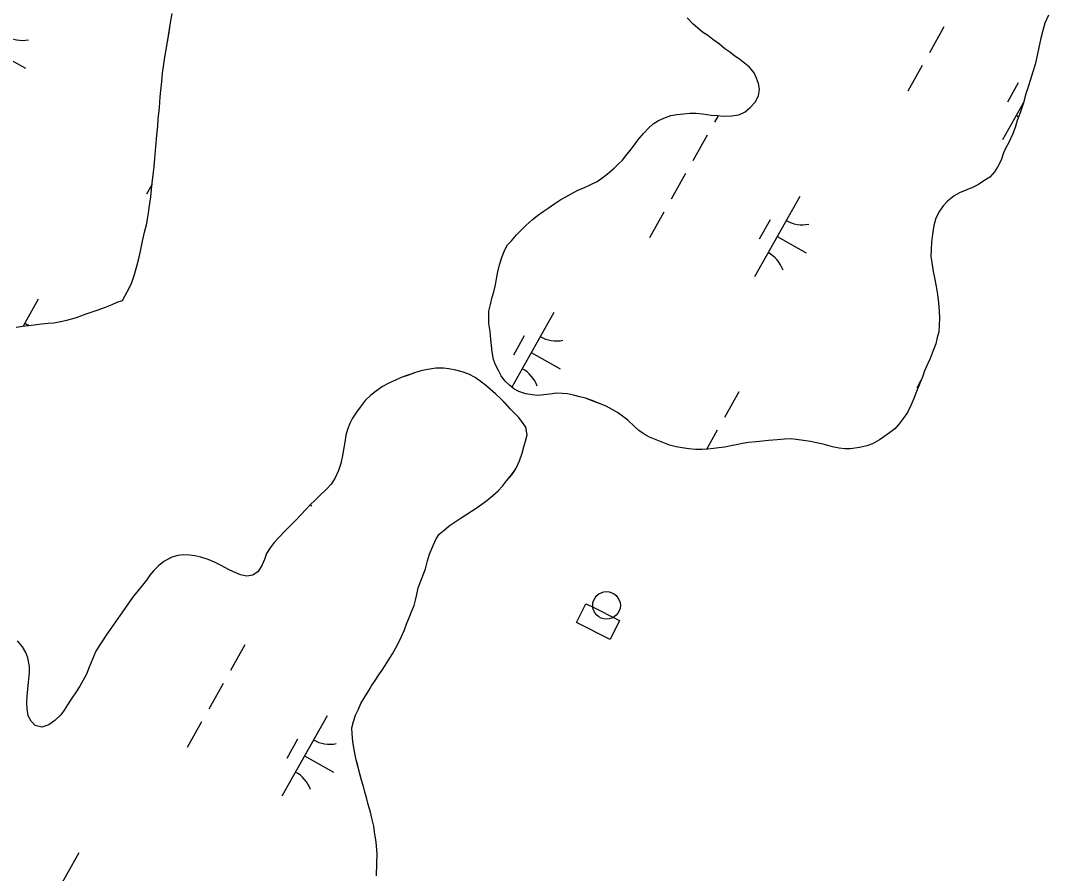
# Model space of a CAD drawing. Extents: x 3913936 to 3933962, y 195330 to 217741.
# Drawn here: x 3927221 to 3927778, y 204924 to 205387 of the extents above; entities that cross this region are included whole.
import ezdxf

# ---------------------------------------------------------------- set-up
doc = ezdxf.new("R2010")
doc.units = 0
for name, color, linetype in [('V-CHAN-DOCK', 7, 'Continuous'), ('V-DOMW-TANK', 7, 'Continuous'), ('V-TOPO-SHOR', 7, 'Continuous'), ('V-WETL-SWMP', 7, 'Continuous')]:
    doc.layers.add(name, color=color, linetype=linetype)

msp = doc.modelspace()

# ---------------------------------------------------------------- linework, layer by layer
at = {"layer": 'V-CHAN-DOCK'}
msp.add_lwpolyline([(3927530.3, 205069.22), (3927545.84, 205061.45), (3927540.76, 205051.27), (3927522.38, 205060.46), (3927527.47, 205070.63)], close=True, dxfattribs=at)
at = {"layer": 'V-DOMW-TANK'}
msp.add_circle((3927538.71, 205069.67), 7.5, dxfattribs=at)
at = {"layer": 'V-TOPO-SHOR'}
for points in [[(3927282.69, 205249.23), (3927284.08, 205254.49), (3927285.22, 205258.58), (3927285.85, 205261.86), (3927286.98, 205267.25), (3927288.12, 205272.12), (3927289.13, 205276.07), (3927289.75, 205279.09), (3927290.25, 205282.38), (3927290.62, 205285.4), (3927291.48, 205291.31), (3927292.08, 205297.22), (3927292.93, 205304.58), (3927293.29, 205307.6), (3927293.65, 205312.07), (3927294.24, 205318.64), (3927294.71, 205324.81), (3927295.32, 205329.54), (3927295.55, 205333.48), (3927296.28, 205339.79), (3927296.61, 205345.57), (3927296.98, 205348.98), (3927297.46, 205353.84), (3927297.94, 205358.44), (3927298.68, 205363.3), (3927299.17, 205366.98), (3927299.67, 205370.14), (3927300.54, 205375.39), (3927301.41, 205380.52), (3927302.28, 205385.65), (3927303.15, 205390.64)], [(3927605.54, 205369.68), (3927602.91, 205371.62), (3927600, 205374.08), (3927596.44, 205376.66), (3927593.67, 205378.74), (3927590.78, 205380.67), (3927588.01, 205382.87), (3927585.63, 205384.94), (3927582.46, 205388.32)], [(3927778.41, 205389.89), (3927776.49, 205385.42), (3927775.35, 205381.48), (3927774.34, 205377.28), (3927773.21, 205372.3), (3927772.46, 205368.76), (3927771.2, 205363.11), (3927769.93, 205359.04), (3927768.54, 205354.45), (3927767.52, 205351.56), (3927766.12, 205347.1), (3927764.85, 205342.24), (3927763.2, 205337.38), (3927761.54, 205332.65), (3927760.4, 205328.98), (3927758.86, 205325.17), (3927756.94, 205320.83), (3927755.39, 205317.93), (3927754.11, 205315.17), (3927752.71, 205311.1), (3927751.04, 205307.68), (3927749.1, 205304.78), (3927746.64, 205302.01), (3927743.39, 205299.89), (3927740.39, 205298.02), (3927737.14, 205296.29), (3927734.14, 205295.09), (3927730.23, 205293.48), (3927727.23, 205291.88), (3927723.59, 205288.97), (3927721.26, 205286.33), (3927719.32, 205283.56), (3927717.39, 205279.74), (3927716.25, 205275.81), (3927715.51, 205270.96), (3927715.03, 205266.76), (3927714.8, 205262.7), (3927714.71, 205258.9), (3927715.13, 205255.64), (3927715.96, 205250.8), (3927716.65, 205247.4), (3927717.48, 205242.57)], [(3927562.07, 205161), (3927559.04, 205162.54), (3927556.27, 205164.61), (3927553.63, 205166.94), (3927550.2, 205170.18), (3927547.43, 205172.25), (3927544.66, 205174.32), (3927541.77, 205175.86), (3927538.48, 205177.66), (3927535.33, 205178.94), (3927530.86, 205180.73), (3927527.31, 205182.01), (3927524.29, 205182.9), (3927520.88, 205183.78), (3927517.6, 205184.41), (3927514.59, 205184.64), (3927511.58, 205184.74), (3927508.04, 205184.32), (3927504.65, 205183.89), (3927501.51, 205183.6), (3927498.36, 205183.83), (3927494.95, 205184.46), (3927491.14, 205185.73), (3927488.38, 205187.14), (3927486.01, 205189.09), (3927483.5, 205191.55), (3927481.64, 205194.28), (3927480.17, 205197.02), (3927478.44, 205200.14), (3927477.37, 205203.14), (3927476.67, 205207.19), (3927476.38, 205210.73), (3927475.96, 205213.86), (3927475.52, 205218.18), (3927474.96, 205222.5), (3927474.79, 205226.16), (3927474.9, 205229.3), (3927475.78, 205232.98), (3927476.66, 205236.91), (3927477.55, 205239.8), (3927478.56, 205243.61), (3927479.05, 205246.88), (3927479.8, 205250.55), (3927480.68, 205254.36), (3927482.08, 205258.96), (3927483.49, 205262.5), (3927485.03, 205265.27), (3927487.24, 205267.51), (3927489.83, 205270.68), (3927492.16, 205273.06), (3927495.15, 205275.83), (3927498.39, 205278.74), (3927501.25, 205281.13), (3927504.37, 205283.25), (3927507.1, 205285.11), (3927510.75, 205287.63), (3927513.87, 205289.75), (3927516.6, 205291.35), (3927519.46, 205292.95), (3927523.11, 205294.82), (3927526.37, 205296.15), (3927530.29, 205297.89), (3927533.67, 205299.63), (3927536.14, 205301.48), (3927539.26, 205303.74), (3927542.77, 205306.91), (3927545.1, 205309.03), (3927547.31, 205311.14), (3927549.77, 205314.18), (3927551.71, 205316.68), (3927554.29, 205320.11), (3927556.36, 205322.88), (3927558.96, 205325.78), (3927561.55, 205328.56), (3927564.01, 205330.8), (3927566.88, 205332.67), (3927570.66, 205334.27), (3927573.66, 205335.35), (3927576.93, 205335.9), (3927580.46, 205336.33), (3927583.99, 205336.75), (3927587.39, 205336.65), (3927590.8, 205336.29), (3927595.39, 205335.55), (3927598.92, 205335.32), (3927601.94, 205334.96), (3927606.52, 205335.13), (3927610.44, 205335.82), (3927613.83, 205337.43), (3927616.56, 205339.81), (3927619.28, 205342.71), (3927621.08, 205346), (3927621.7, 205349.67), (3927621.15, 205352.68), (3927620.07, 205355.68), (3927618.74, 205358.55), (3927616.35, 205361.67), (3927613.58, 205363.86), (3927610.94, 205365.8), (3927608.04, 205367.74), (3927605.54, 205369.68)], [(3927218.51, 205220.68), (3927222.18, 205221.1), (3927225.2, 205221.53), (3927228.21, 205221.95), (3927232.28, 205222.38), (3927235.81, 205222.81), (3927238.96, 205222.97), (3927242.63, 205223.66), (3927246.04, 205224.48), (3927251.14, 205225.84), (3927256.51, 205227.86), (3927262.52, 205229.88), (3927266.97, 205231.5), (3927270.5, 205232.84), (3927273.24, 205234.18), (3927276.25, 205235.13), (3927278.71, 205239.74), (3927281.02, 205244.36), (3927282.69, 205249.23)], [(3927717.48, 205242.57), (3927718.17, 205238.39), (3927718.74, 205233.81), (3927719.18, 205229.1), (3927719.34, 205225.7), (3927719.11, 205221.64), (3927718.89, 205218.1), (3927718.13, 205214.95), (3927717.25, 205211.54), (3927715.97, 205207.86), (3927714.31, 205203.66), (3927713.03, 205200.9), (3927711.23, 205196.95), (3927710.34, 205194.07), (3927708.42, 205189.73), (3927706.88, 205185.79), (3927705.48, 205181.84), (3927703.81, 205178.16), (3927701.89, 205174.35), (3927699.69, 205171.05), (3927697.36, 205168.15), (3927695.03, 205165.51), (3927692.17, 205163.26), (3927689.18, 205161.14), (3927686.71, 205159.41), (3927683.06, 205157.29), (3927679.93, 205156.21), (3927675.88, 205155.26), (3927671.04, 205154.55), (3927668.03, 205154.53), (3927664.89, 205155.02), (3927661.21, 205155.77), (3927656.23, 205157.17), (3927652.69, 205157.92), (3927649.41, 205158.54), (3927645.6, 205159.16), (3927641.54, 205159.65), (3927638.53, 205160.01), (3927635.26, 205159.85), (3927631.2, 205159.42), (3927626.62, 205159.11), (3927623.35, 205158.69), (3927619.95, 205158.4), (3927615.77, 205157.96), (3927612.5, 205157.41), (3927609.1, 205156.73), (3927606.1, 205156.17), (3927602.96, 205155.49), (3927599.69, 205155.07), (3927596.69, 205154.78), (3927593.68, 205154.36), (3927590.54, 205154.19), (3927587.13, 205154.29), (3927583.33, 205154.65), (3927579.66, 205155.14), (3927576.52, 205155.63), (3927572.84, 205156.65), (3927562.07, 205161)], [(3927413.87, 204922.95), (3927414.2, 204929.64), (3927414.28, 204935.02), (3927413.7, 204941.32), (3927412.86, 204946.82), (3927412.44, 204949.97), (3927411.48, 204954.29), (3927410.66, 204957.57), (3927409.44, 204961.62), (3927408.49, 204965.42), (3927407.54, 204968.43), (3927406.86, 204971.44), (3927405.77, 204974.98), (3927404.55, 204979.69), (3927403.73, 204982.83), (3927402.91, 204985.97), (3927401.81, 204991.34), (3927401.11, 204995.93), (3927400.81, 205000), (3927400.61, 205003.27), (3927401.49, 205006.65), (3927402.64, 205010.07), (3927404.1, 205013.36), (3927405.51, 205016.43), (3927407.4, 205019.77), (3927409.77, 205023.46), (3927411.32, 205026.06), (3927413.17, 205029), (3927415.29, 205032.08), (3927417.01, 205034.55), (3927418.73, 205037.1), (3927420.5, 205040), (3927422.61, 205043.34), (3927424.41, 205046.64), (3927425.92, 205049.45), (3927427.5, 205052.91), (3927429.09, 205056.51), (3927430.45, 205059.98), (3927431.86, 205063.57), (3927433.05, 205066.82), (3927434.3, 205069.58), (3927435.14, 205072.52), (3927435.9, 205075.55), (3927436.61, 205079.14), (3927437.8, 205082.42), (3927440.49, 205089.54), (3927441.64, 205093.88), (3927442.78, 205097.43), (3927444.71, 205102.18), (3927446.25, 205105.73), (3927447.93, 205108.37), (3927450.67, 205110.5), (3927453.4, 205112.76), (3927456.01, 205114.62), (3927459.27, 205116.88), (3927462.4, 205118.88), (3927465.53, 205120.75), (3927468.53, 205122.74), (3927471.14, 205124.61), (3927473.75, 205126.6), (3927477, 205129.25), (3927480, 205131.91), (3927482.34, 205134.29), (3927484.54, 205137.2), (3927487.26, 205140.51), (3927489.47, 205143.81), (3927491.52, 205148.16), (3927492.93, 205152.24), (3927493.95, 205155.66), (3927494.71, 205158.68), (3927495.59, 205162.24), (3927495.03, 205166.3), (3927493.17, 205168.91), (3927491.17, 205171.52), (3927488.79, 205173.99), (3927486.67, 205176.2), (3927484.02, 205178.93), (3927481.37, 205181.66), (3927478.45, 205184.52), (3927475.81, 205186.73), (3927473.03, 205189.19), (3927470.25, 205191.27), (3927467.48, 205193.21), (3927464.05, 205195.02), (3927460.5, 205196.3), (3927456.94, 205197.31), (3927453.26, 205198.07), (3927450.24, 205198.43), (3927446.17, 205198.39), (3927442.89, 205197.84), (3927438.7, 205197.01), (3927435.17, 205195.93), (3927431.24, 205194.58), (3927427.32, 205193.23), (3927424.31, 205191.89)], [(3927424.31, 205191.89), (3927420.65, 205190.28), (3927417.26, 205188.41), (3927413.87, 205186.15), (3927410.87, 205183.76), (3927407.75, 205180.84), (3927405.02, 205177.27), (3927403.08, 205174.5), (3927400.88, 205171.33), (3927399.46, 205168.43), (3927398.18, 205165.13), (3927397.29, 205161.97), (3927396.8, 205158.16), (3927396.31, 205155.14), (3927395.56, 205150.93), (3927394.68, 205146.73), (3927393.27, 205142.78), (3927391.34, 205138.56), (3927389.27, 205135.52), (3927386.93, 205132.87), (3927383.03, 205129.03), (3927380.43, 205126.64), (3927378.09, 205124.39), (3927375.36, 205121.48), (3927373.28, 205119.23), (3927370.42, 205116.05), (3927367.56, 205113.27), (3927364.44, 205110.22), (3927361.06, 205106.77), (3927358.46, 205103.86), (3927356.26, 205100.96), (3927354.32, 205097.79), (3927353.17, 205094.63), (3927351.75, 205091.33), (3927349.82, 205088.03), (3927346.81, 205086.17), (3927343.67, 205085.48), (3927340.25, 205086.24), (3927336.43, 205087.91), (3927333.66, 205089.2), (3927329.97, 205091.13), (3927326.14, 205093.19), (3927322.59, 205094.6), (3927318.64, 205095.88), (3927315.48, 205096.51), (3927312.46, 205097), (3927309.44, 205097.1), (3927306.16, 205096.81), (3927302.89, 205095.86), (3927298.58, 205093.59), (3927295.71, 205091.2), (3927293.11, 205088.55), (3927291.04, 205086.04), (3927289.23, 205083.4), (3927287.02, 205080.62), (3927284.68, 205077.71), (3927282.22, 205074.67), (3927279.37, 205070.84), (3927277.04, 205067.4), (3927274.83, 205064.36), (3927272.37, 205060.8), (3927269.91, 205057.23), (3927267.71, 205054.06), (3927265.64, 205051.02), (3927263.83, 205048.25), (3927261.76, 205044.82), (3927259.83, 205040.47), (3927258.17, 205036.25), (3927256.63, 205032.43), (3927254.82, 205029.13), (3927253.01, 205025.97), (3927251.07, 205022.8), (3927248.35, 205018.84), (3927246.41, 205015.8), (3927244.6, 205012.89), (3927242.66, 205010.38), (3927239.41, 205007.2), (3927236.15, 205004.94), (3927232.35, 205003.59), (3927228.8, 205004.48), (3927226.55, 205006.82), (3927225.08, 205009.82), (3927224.52, 205013.63), (3927224.35, 205016.77), (3927224.45, 205020.45), (3927224.81, 205024.26), (3927225.17, 205028.07), (3927225.65, 205033.06), (3927225.75, 205036.6), (3927224.91, 205041.32), (3927223.71, 205044.2), (3927221.97, 205047.2), (3927219.18, 205050.46)]]:
    msp.add_lwpolyline(points, dxfattribs=at)
at = {"layer": 'V-WETL-SWMP'}
for p, q in [((3927721.74, 205383.4), (3927713.9, 205369.46)), ((3927207.86, 205369.82), (3927223.55, 205361)), ((3927709.98, 205362.48), (3927702.14, 205348.54)), ((3927762.05, 205353.06), (3927756.17, 205342.6)), ((3927764.88, 205342.36), (3927753.58, 205322.26)), ((3927599.19, 205335.29), (3927597.23, 205331.8)), ((3927593.31, 205324.82), (3927585.47, 205310.88)), ((3927581.55, 205303.9), (3927573.71, 205289.96)), ((3927292.19, 205298.16), (3927289.17, 205292.8)), ((3927643.48, 205291.55), (3927618.98, 205247.97)), ((3927569.79, 205282.98), (3927561.95, 205269.04)), ((3927627.44, 205278.77), (3927621.56, 205268.31)), ((3927631.23, 205269.76), (3927646.92, 205260.94)), ((3927230.51, 205235.81), (3927222.25, 205221.11)), ((3927510.11, 205228.59), (3927487.31, 205188.02)), ((3927494.07, 205215.81), (3927488.19, 205205.35)), ((3927497.86, 205206.8), (3927513.55, 205197.98)), ((3927709.28, 205191.68), (3927706.95, 205187.53)), ((3927610.53, 205185.57), (3927602.69, 205171.62)), ((3927598.77, 205164.65), (3927592.97, 205154.32)), ((3927377.95, 205124.25), (3927378.95, 205123.69)), ((3927342.56, 205048.32), (3927334.72, 205034.37)), ((3927330.8, 205027.4), (3927322.96, 205013.45)), ((3927319.04, 205006.48), (3927311.2, 204992.53)), ((3927387.14, 205009.83), (3927362.64, 204966.25)), ((3927371.1, 204997.05), (3927365.22, 204986.59)), ((3927374.89, 204988.04), (3927390.58, 204979.22)), ((3927252.53, 204935.54), (3927228.03, 204891.96))]:
    msp.add_line(p, q, dxfattribs=at)
for points in [[(3927242.63, 205223.66), (3927246.04, 205224.48), (3927251.14, 205225.84), (3927256.5, 205227.86), (3927262.52, 205229.88), (3927266.97, 205231.5), (3927270.5, 205232.84), (3927273.25, 205234.18), (3927276.25, 205235.13), (3927278.71, 205239.74), (3927281.02, 205244.36), (3927282.69, 205249.23), (3927284.08, 205254.49), (3927285.22, 205258.57), (3927285.85, 205261.86), (3927286.98, 205267.25), (3927288.12, 205272.12), (3927289.13, 205276.07), (3927289.76, 205279.09), (3927290.25, 205282.38), (3927290.62, 205285.4), (3927291.48, 205291.31), (3927292.08, 205297.23), (3927292.93, 205304.58), (3927293.29, 205307.6), (3927293.65, 205312.07), (3927294.24, 205318.64), (3927294.71, 205324.81), (3927295.32, 205329.54), (3927295.55, 205333.48), (3927296.28, 205339.79), (3927296.62, 205345.57), (3927296.98, 205348.98), (3927297.46, 205353.84), (3927297.94, 205358.44), (3927298.68, 205363.3), (3927299.17, 205366.98), (3927299.67, 205370.14), (3927300.54, 205375.4), (3927302.28, 205385.65), (3927303.15, 205390.64)], [(3927480.68, 205254.36), (3927482.08, 205258.96), (3927483.49, 205262.5), (3927485.03, 205265.27), (3927487.24, 205267.51), (3927489.83, 205270.68), (3927492.16, 205273.06), (3927495.15, 205275.83), (3927498.39, 205278.74), (3927501.25, 205281.13), (3927504.37, 205283.25), (3927507.1, 205285.11), (3927510.74, 205287.63), (3927513.87, 205289.75), (3927516.6, 205291.35), (3927519.46, 205292.95), (3927523.11, 205294.82), (3927526.37, 205296.15), (3927530.29, 205297.89), (3927533.67, 205299.63), (3927536.14, 205301.48), (3927539.26, 205303.74), (3927542.77, 205306.91), (3927545.1, 205309.03), (3927547.31, 205311.14), (3927549.77, 205314.18), (3927551.71, 205316.68), (3927554.29, 205320.11), (3927556.36, 205322.88), (3927558.96, 205325.78), (3927561.55, 205328.56), (3927564.01, 205330.8), (3927566.88, 205332.67), (3927570.66, 205334.27), (3927573.66, 205335.35), (3927576.93, 205335.9), (3927580.46, 205336.33), (3927583.99, 205336.75), (3927587.39, 205336.65), (3927590.8, 205336.29), (3927595.39, 205335.55), (3927598.92, 205335.32), (3927601.94, 205334.96), (3927606.52, 205335.13), (3927610.44, 205335.82), (3927613.83, 205337.42), (3927616.56, 205339.81), (3927619.28, 205342.71), (3927621.08, 205346), (3927621.7, 205349.67), (3927621.15, 205352.68), (3927620.07, 205355.68), (3927618.74, 205358.55), (3927616.35, 205361.67), (3927613.58, 205363.86), (3927610.94, 205365.8), (3927608.05, 205367.74), (3927605.54, 205369.68), (3927602.9, 205371.62), (3927600, 205374.08), (3927596.44, 205376.67), (3927593.67, 205378.73), (3927590.78, 205380.67), (3927588.01, 205382.87), (3927585.63, 205384.94), (3927582.46, 205388.32)], [(3927778.41, 205389.89), (3927776.49, 205385.42), (3927775.35, 205381.48), (3927774.34, 205377.28), (3927773.21, 205372.3), (3927772.46, 205368.76), (3927771.2, 205363.11), (3927769.93, 205359.04), (3927768.54, 205354.45), (3927767.51, 205351.56), (3927766.12, 205347.1), (3927764.85, 205342.24), (3927763.2, 205337.38), (3927761.54, 205332.65), (3927760.4, 205328.98), (3927758.86, 205325.17), (3927756.94, 205320.83), (3927755.39, 205317.93), (3927754.11, 205315.17), (3927752.71, 205311.1), (3927751.04, 205307.68), (3927749.1, 205304.78), (3927746.64, 205302.01), (3927743.39, 205299.89), (3927740.39, 205298.03), (3927737.14, 205296.29), (3927734.14, 205295.09), (3927730.23, 205293.48), (3927727.23, 205291.88), (3927723.59, 205288.97), (3927721.26, 205286.33), (3927719.32, 205283.56), (3927717.39, 205279.74), (3927716.25, 205275.81), (3927715.51, 205270.96), (3927715.03, 205266.76), (3927714.8, 205262.7), (3927714.71, 205258.9), (3927715.13, 205255.64), (3927715.96, 205250.8), (3927716.65, 205247.4), (3927717.48, 205242.57)], [(3927717.48, 205242.57), (3927718.17, 205238.39), (3927718.74, 205233.81), (3927719.18, 205229.1), (3927719.34, 205225.7), (3927719.12, 205221.64), (3927718.89, 205218.1), (3927718.13, 205214.95), (3927717.25, 205211.54), (3927715.97, 205207.86), (3927714.31, 205203.66), (3927713.02, 205200.9), (3927711.23, 205196.95), (3927710.34, 205194.06), (3927708.42, 205189.73), (3927706.88, 205185.79), (3927705.48, 205181.84), (3927703.81, 205178.16), (3927701.88, 205174.35), (3927699.69, 205171.06), (3927697.36, 205168.15), (3927695.03, 205165.51), (3927692.17, 205163.26), (3927689.18, 205161.14), (3927686.71, 205159.41), (3927683.06, 205157.29), (3927679.93, 205156.21), (3927675.88, 205155.26), (3927671.04, 205154.55), (3927668.03, 205154.53), (3927664.89, 205155.02), (3927661.21, 205155.77), (3927656.23, 205157.17), (3927652.69, 205157.92), (3927649.41, 205158.54), (3927645.6, 205159.16), (3927641.54, 205159.65), (3927638.53, 205160.01), (3927635.26, 205159.85), (3927631.2, 205159.42), (3927626.62, 205159.11), (3927623.35, 205158.69), (3927619.95, 205158.4), (3927615.77, 205157.96), (3927612.5, 205157.41), (3927609.1, 205156.73), (3927606.1, 205156.17), (3927602.96, 205155.49), (3927599.69, 205155.07), (3927596.69, 205154.78), (3927593.68, 205154.36), (3927590.54, 205154.2), (3927587.13, 205154.29), (3927583.33, 205154.65), (3927579.66, 205155.14), (3927576.52, 205155.63), (3927572.84, 205156.65), (3927562.07, 205161), (3927559.04, 205162.54), (3927556.27, 205164.61), (3927553.63, 205166.94), (3927550.2, 205170.18), (3927547.43, 205172.25), (3927544.66, 205174.32), (3927541.77, 205175.86), (3927538.48, 205177.66), (3927535.32, 205178.94), (3927530.86, 205180.74), (3927527.31, 205182.01), (3927524.29, 205182.9), (3927520.88, 205183.78), (3927517.6, 205184.41), (3927514.59, 205184.64), (3927511.58, 205184.74), (3927508.04, 205184.32), (3927504.65, 205183.89), (3927501.51, 205183.6), (3927498.36, 205183.83), (3927494.95, 205184.46), (3927491.14, 205185.73), (3927488.38, 205187.15), (3927486.01, 205189.09), (3927483.5, 205191.55), (3927481.64, 205194.28), (3927480.17, 205197.02), (3927478.44, 205200.14), (3927477.37, 205203.14), (3927476.68, 205207.2), (3927476.38, 205210.73), (3927475.96, 205213.86), (3927475.52, 205218.18), (3927474.96, 205222.5), (3927474.79, 205226.16), (3927474.9, 205229.3), (3927475.78, 205232.98), (3927476.66, 205236.91), (3927477.55, 205239.8), (3927478.56, 205243.61), (3927479.05, 205246.88), (3927479.8, 205250.55), (3927480.68, 205254.36)], [(3927218.51, 205220.68), (3927222.18, 205221.1), (3927228.21, 205221.95), (3927232.28, 205222.38), (3927235.81, 205222.81), (3927238.96, 205222.97), (3927242.63, 205223.66)], [(3927478.45, 205184.52), (3927475.81, 205186.73), (3927473.03, 205189.2), (3927470.25, 205191.27), (3927467.48, 205193.21), (3927464.05, 205195.02), (3927460.49, 205196.3), (3927456.94, 205197.31), (3927453.26, 205198.07), (3927450.24, 205198.43), (3927446.17, 205198.39), (3927442.89, 205197.84), (3927438.7, 205197.01), (3927435.17, 205195.93), (3927427.32, 205193.23), (3927424.31, 205191.89), (3927420.65, 205190.28), (3927417.26, 205188.41), (3927413.87, 205186.15), (3927410.87, 205183.76), (3927407.75, 205180.84), (3927405.02, 205177.27), (3927403.08, 205174.5), (3927400.88, 205171.33), (3927399.46, 205168.43), (3927398.18, 205165.13), (3927397.29, 205161.98), (3927396.8, 205158.16), (3927396.31, 205155.14), (3927395.56, 205150.93), (3927394.68, 205146.73), (3927393.27, 205142.78), (3927391.34, 205138.56), (3927389.27, 205135.52), (3927386.93, 205132.87), (3927383.03, 205129.03), (3927380.43, 205126.64), (3927378.09, 205124.39), (3927375.36, 205121.48), (3927373.28, 205119.23), (3927370.42, 205116.05), (3927367.56, 205113.27), (3927364.44, 205110.22), (3927361.06, 205106.77), (3927358.46, 205103.86), (3927356.26, 205100.96), (3927354.32, 205097.79), (3927353.17, 205094.63), (3927351.75, 205091.33), (3927349.82, 205088.03), (3927346.81, 205086.17), (3927343.67, 205085.48), (3927340.25, 205086.24), (3927336.43, 205087.91), (3927333.66, 205089.2), (3927329.97, 205091.13), (3927326.14, 205093.19), (3927322.59, 205094.6), (3927318.64, 205095.88), (3927315.48, 205096.51), (3927312.46, 205097), (3927309.44, 205097.11), (3927306.16, 205096.81), (3927302.89, 205095.86), (3927298.58, 205093.59), (3927295.71, 205091.2), (3927293.11, 205088.55), (3927291.04, 205086.04), (3927289.22, 205083.4), (3927287.02, 205080.62), (3927284.68, 205077.71), (3927282.22, 205074.67), (3927279.37, 205070.84), (3927277.04, 205067.4), (3927274.83, 205064.36), (3927269.91, 205057.23), (3927267.71, 205054.06), (3927265.64, 205051.02), (3927263.83, 205048.25), (3927261.76, 205044.82), (3927259.83, 205040.47), (3927258.17, 205036.25), (3927256.63, 205032.43), (3927254.82, 205029.13), (3927253.01, 205025.97), (3927251.07, 205022.8), (3927248.35, 205018.84), (3927246.41, 205015.8), (3927244.6, 205012.9), (3927242.66, 205010.38), (3927239.41, 205007.2), (3927236.15, 205004.94), (3927232.35, 205003.59), (3927228.8, 205004.48), (3927226.55, 205006.82), (3927225.08, 205009.83), (3927224.52, 205013.63), (3927224.35, 205016.77), (3927224.45, 205020.45), (3927225.17, 205028.07), (3927225.65, 205033.06)], [(3927413.87, 204922.95), (3927414.2, 204929.64), (3927414.28, 204935.02), (3927413.7, 204941.32), (3927412.86, 204946.82), (3927412.44, 204949.97), (3927411.48, 204954.29), (3927410.66, 204957.57), (3927409.44, 204961.62), (3927408.49, 204965.42), (3927407.54, 204968.43), (3927406.85, 204971.44), (3927405.77, 204974.98), (3927402.91, 204985.97), (3927401.81, 204991.34), (3927401.11, 204995.93), (3927400.81, 205000), (3927400.61, 205003.27), (3927401.49, 205006.65), (3927402.64, 205010.07), (3927404.1, 205013.36), (3927405.51, 205016.43), (3927407.4, 205019.77), (3927409.77, 205023.46), (3927411.32, 205026.06), (3927413.17, 205029), (3927415.29, 205032.08), (3927417.01, 205034.55), (3927418.73, 205037.1), (3927420.5, 205040), (3927422.61, 205043.34), (3927424.41, 205046.64), (3927425.92, 205049.45), (3927427.5, 205052.91), (3927429.09, 205056.51), (3927430.45, 205059.98), (3927431.86, 205063.57), (3927433.05, 205066.82), (3927434.3, 205069.58), (3927435.14, 205072.52), (3927435.9, 205075.54), (3927436.61, 205079.13), (3927437.8, 205082.43), (3927440.49, 205089.54), (3927441.63, 205093.88), (3927442.78, 205097.43), (3927444.71, 205102.18), (3927446.25, 205105.74), (3927447.93, 205108.38), (3927450.67, 205110.5), (3927453.4, 205112.76), (3927456.01, 205114.62), (3927459.27, 205116.88), (3927462.4, 205118.88), (3927465.53, 205120.75), (3927468.53, 205122.74), (3927471.14, 205124.6), (3927473.75, 205126.6), (3927477, 205129.25), (3927480, 205131.91), (3927482.34, 205134.29), (3927484.54, 205137.2), (3927487.27, 205140.51), (3927489.47, 205143.81), (3927491.52, 205148.16), (3927492.93, 205152.24), (3927493.95, 205155.66), (3927494.71, 205158.69), (3927495.59, 205162.24), (3927495.03, 205166.3), (3927493.17, 205168.91), (3927491.18, 205171.52), (3927488.79, 205173.99), (3927486.67, 205176.2), (3927481.37, 205181.66), (3927478.45, 205184.52)], [(3927225.65, 205033.06), (3927225.75, 205036.61), (3927224.91, 205041.32), (3927223.71, 205044.2), (3927221.97, 205047.2), (3927219.18, 205050.46)]]:
    msp.add_lwpolyline(points, dxfattribs=at)
for centre, start, end in [((3927221.61, 205393.78), 239.8861, 281.4297), ((3927752.5, 205319.85), 56.5834, 61.4297), ((3927644.97, 205293.72), 239.8861, 281.4297), ((3927617.9, 205245.56), 19.8861, 61.4297), ((3927232, 205237.98), 239.8861, 248.5544), ((3927511.6, 205230.76), 239.8861, 281.4297), ((3927484.53, 205182.6), 19.8861, 61.4297), ((3927388.63, 205012), 239.8861, 281.4297), ((3927361.56, 204963.85), 19.8861, 61.4297)]:
    msp.add_arc(centre, 17.62, start, end, dxfattribs=at)

doc.saveas('drawing.dxf')
